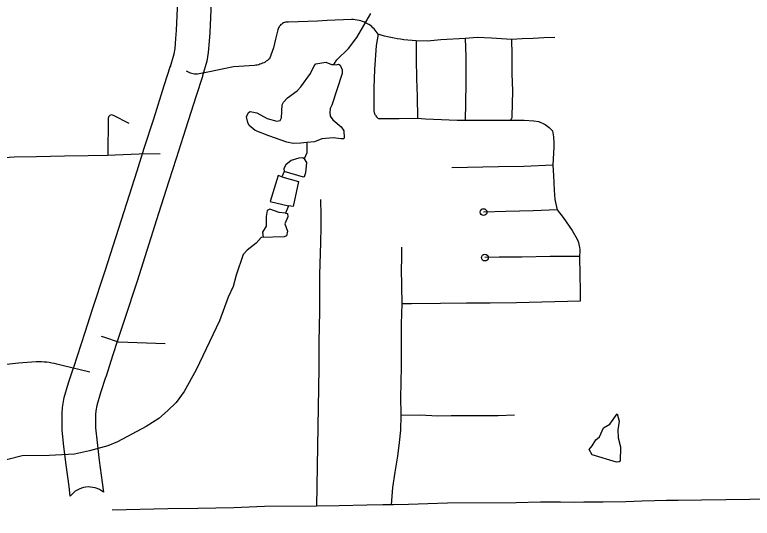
# Model space of a CAD drawing. Extents: x -19 to 366, y -4 to 359.
# Drawn here: x 152.307 to 153.352, y 180.445 to 181.159 of the extents above; entities that cross this region are included whole.
import ezdxf

# ---------------------------------------------------------------- set-up
doc = ezdxf.new("R2010")
doc.units = 0
for name, color, linetype in [('Level 10', 7, 'Continuous'), ('Level 31', 7, 'Continuous'), ('Level 32', 7, 'Continuous'), ('Level 35', 7, 'Continuous'), ('Level 60', 7, 'Continuous')]:
    doc.layers.add(name, color=color, linetype=linetype)

msp = doc.modelspace()

# ---------------------------------------------------------------- linework, layer by layer
at = {"layer": 'Level 10'}
for p, q in [((152.528, 181.086), (152.5278, 181.0853)), ((152.5732, 181.072), (152.573, 181.0713)), ((152.5357, 180.9548), (152.5357, 180.9549)), ((152.4524, 180.6955), (152.4524, 180.6955)), ((152.4361, 180.6448), (152.436, 180.6445))]:
    msp.add_line(p, q, dxfattribs=at)
for points in [[(152.5278, 181.0853), (152.5331, 181.1033), (152.5343, 181.111), (152.5355, 181.1252), (152.5365, 181.1365), (152.5381, 181.1782), (152.5395, 181.2098), (152.5409, 181.244), (152.5417, 181.2691), (152.5421, 181.2748), (152.5426, 181.2805), (152.5432, 181.2862), (152.5441, 181.292), (152.5451, 181.2976), (152.5462, 181.3029)], [(152.5926, 181.2934), (152.5916, 181.2887), (152.5908, 181.2843), (152.5902, 181.28), (152.5897, 181.2756), (152.5893, 181.2712), (152.589, 181.2668), (152.5882, 181.2423), (152.5868, 181.2078), (152.5854, 181.1762), (152.5837, 181.1336), (152.5827, 181.1213), (152.5814, 181.1052), (152.5793, 181.0928), (152.5732, 181.072)], [(152.4907, 180.9695), (152.5042, 181.0109), (152.5189, 181.0582), (152.528, 181.086)], [(152.573, 181.0713), (152.564, 181.0438), (152.5493, 180.9966), (152.5357, 180.9548)], [(152.4074, 180.7102), (152.417, 180.7399), (152.4355, 180.7958), (152.4659, 180.8914), (152.4804, 180.9374), (152.4907, 180.9694)], [(152.5357, 180.9549), (152.5255, 180.923), (152.511, 180.8771), (152.4805, 180.7812), (152.462, 180.7251), (152.4524, 180.6955)], [(152.391, 180.6592), (152.4011, 180.6911), (152.4074, 180.7102)], [(152.4524, 180.6955), (152.4462, 180.6766), (152.4361, 180.6448)], [(152.3858, 180.4764), (152.3841, 180.49), (152.38, 180.521), (152.377, 180.547), (152.3745, 180.5699), (152.3743, 180.5783), (152.3743, 180.5859), (152.3745, 180.5934), (152.3749, 180.6022), (152.3773, 180.6161), (152.3836, 180.6369), (152.3911, 180.6595)], [(152.436, 180.6445), (152.4287, 180.6226), (152.4235, 180.6051), (152.422, 180.5971), (152.4218, 180.5919), (152.4217, 180.5852), (152.4216, 180.5787), (152.4218, 180.573), (152.424, 180.5524), (152.427, 180.5268), (152.4311, 180.4959), (152.4328, 180.4822)]]:
    msp.add_lwpolyline(points, dxfattribs=at)
msp.add_arc((152.4121, 180.4563), 0.0331, 51.4203, 142.5888, dxfattribs=at)
at = {"layer": 'Level 31'}
for points in [[(152.8217, 181.1311), (152.8204, 181.1331), (152.8191, 181.135), (152.8177, 181.1368), (152.8161, 181.1386), (152.8145, 181.1402), (152.8127, 181.1418), (152.8109, 181.1432), (152.8089, 181.1446), (152.807, 181.1458), (152.8049, 181.1469), (152.8025, 181.148), (152.7999, 181.149), (152.7974, 181.1498), (152.7948, 181.1505), (152.7921, 181.1511), (152.7895, 181.1515), (152.7868, 181.1517), (152.7841, 181.1519), (152.7498, 181.1504), (152.736, 181.1497), (152.7223, 181.1492), (152.7085, 181.1487), (152.6947, 181.1483), (152.6933, 181.1483), (152.6919, 181.1482), (152.6905, 181.1479), (152.6891, 181.1475), (152.6878, 181.147), (152.6865, 181.1463), (152.6853, 181.1455), (152.6842, 181.1446), (152.6832, 181.1436), (152.6823, 181.1425), (152.6815, 181.1413), (152.6808, 181.1401), (152.6803, 181.1387), (152.6799, 181.1374), (152.6764, 181.1238), (152.6735, 181.1117), (152.668, 181.0963), (152.6665, 181.095), (152.665, 181.0938), (152.6634, 181.0927), (152.6617, 181.0916), (152.66, 181.0907), (152.6582, 181.0898), (152.6564, 181.0891), (152.6545, 181.0884), (152.6527, 181.0878), (152.6507, 181.0874), (152.6488, 181.087), (152.6469, 181.0868), (152.6394, 181.0863), (152.632, 181.0858), (152.6171, 181.085), (152.6032, 181.0822), (152.5831, 181.0779), (152.5661, 181.0742), (152.5641, 181.0743), (152.562, 181.0745), (152.56, 181.0748), (152.558, 181.0753), (152.5561, 181.076), (152.5542, 181.0767), (152.5523, 181.0776), (152.5505, 181.0787)], [(152.8217, 181.1311), (152.819, 181.115), (152.8169, 181.081), (152.8159, 181.0552), (152.8156, 181.0241), (152.8157, 181.023), (152.8158, 181.0219), (152.816, 181.021), (152.8163, 181.02), (152.8166, 181.019), (152.8169, 181.0182), (152.8174, 181.0172), (152.8179, 181.0163), (152.8184, 181.0155), (152.8195, 181.014), (152.8201, 181.0133), (152.8208, 181.0126), (152.8216, 181.0121), (152.8225, 181.0116), (152.8234, 181.0113)], [(152.8759, 181.1215), (152.8583, 181.1233), (152.8536, 181.1239), (152.849, 181.1246), (152.8444, 181.1254), (152.8398, 181.1263), (152.8352, 181.1274), (152.8307, 181.1285), (152.8262, 181.1297), (152.8217, 181.1311)], [(152.9452, 181.1248), (152.9104, 181.1232), (152.8916, 181.1213), (152.8759, 181.1215)], [(152.8759, 181.1215), (152.8759, 181.096), (152.8763, 181.0676), (152.877, 181.0431), (152.8776, 181.0116)], [(152.9452, 181.1248), (152.946, 181.099), (152.9459, 181.0617), (152.9455, 181.0336), (152.9451, 181.0087)], [(153.0105, 181.1237), (152.9826, 181.1255), (152.9622, 181.1262), (152.9452, 181.1248)], [(153.0105, 181.1237), (153.011, 181.1025), (153.0113, 181.0755), (153.0119, 181.0502), (153.0112, 181.0148), (153.0112, 181.0143), (153.0112, 181.0136), (153.0111, 181.013), (153.011, 181.0124), (153.0108, 181.0117), (153.0104, 181.011), (153.0101, 181.0105), (153.0097, 181.01), (153.0091, 181.0094), (153.0086, 181.009)], [(153.072, 181.1262), (153.0567, 181.1257), (153.0413, 181.1251), (153.0259, 181.1244), (153.0105, 181.1237)], [(152.8776, 181.0116), (152.8515, 181.0113), (152.8253, 181.0109), (152.8243, 181.0111), (152.8234, 181.0113)], [(152.9451, 181.0087), (152.9338, 181.0088), (152.9226, 181.0091), (152.9114, 181.0095), (152.9001, 181.01), (152.8889, 181.0107), (152.8776, 181.0116)], [(153.0086, 181.009), (152.9929, 181.009), (152.9815, 181.0088), (152.9451, 181.0087)], [(153.0496, 181.007), (153.0424, 181.008), (153.0287, 181.009), (153.0086, 181.009)], [(153.0496, 181.007), (153.0503, 181.0069), (153.0524, 181.0061), (153.0545, 181.0052), (153.0565, 181.0042), (153.0585, 181.003), (153.0604, 181.0018), (153.0622, 181.0004), (153.064, 180.9989), (153.0656, 180.9974), (153.0672, 180.9957), (153.0686, 180.9939), (153.0692, 180.9912), (153.0698, 180.9884), (153.0701, 180.9856), (153.0704, 180.9828), (153.0706, 180.98), (153.0707, 180.9772), (153.0706, 180.9744), (153.0705, 180.9715), (153.0694, 180.9457)], [(152.2632, 180.9545), (152.3065, 180.9571), (152.3382, 180.9578), (152.3779, 180.9585), (152.4112, 180.9593), (152.4393, 180.9598)], [(152.4393, 180.9598), (152.4495, 180.96), (152.4835, 180.9613), (152.5132, 180.9621)], [(153.0694, 180.9457), (153.028, 180.9437), (152.9921, 180.9429), (152.926, 180.9416)], [(153.0694, 180.9457), (153.0704, 180.9308), (153.071, 180.9101), (153.0722, 180.897), (153.0755, 180.882)], [(152.7401, 180.8969), (152.7403, 180.8892), (152.7405, 180.8815), (152.7406, 180.8738), (152.7406, 180.8661), (152.7406, 180.8584), (152.7406, 180.8507), (152.7404, 180.8429), (152.7402, 180.8352), (152.7386, 180.7904), (152.7387, 180.7385), (152.7379, 180.6947), (152.7379, 180.6746), (152.7378, 180.6577), (152.7358, 180.5469), (152.7347, 180.4623)], [(153.0755, 180.882), (153.0413, 180.8806), (153.0028, 180.8798), (152.9712, 180.879)], [(153.0755, 180.882), (153.0837, 180.8715), (153.0965, 180.8527), (153.1039, 180.8407), (153.1048, 180.8384), (153.1056, 180.836), (153.1062, 180.8335), (153.1067, 180.8311), (153.1071, 180.8286), (153.1073, 180.8261), (153.1074, 180.8236), (153.1074, 180.8211), (153.1072, 180.8186), (153.1068, 180.8161)], [(152.8548, 180.8292), (152.8548, 180.8119), (152.8547, 180.7991), (152.8555, 180.7491)], [(153.1068, 180.8161), (153.0654, 180.8162), (153.0251, 180.8152), (152.9933, 180.815), (152.9731, 180.8144)], [(153.1068, 180.8161), (153.1076, 180.7901), (153.108, 180.7673), (153.1078, 180.7529)], [(152.8555, 180.7491), (152.8547, 180.7207), (152.8543, 180.6925), (152.8545, 180.6626), (152.854, 180.6351), (152.8534, 180.6182), (152.8538, 180.5906)], [(153.1078, 180.7529), (153.0179, 180.7503), (152.9807, 180.75), (152.9471, 180.7501), (152.91, 180.7494), (152.8689, 180.749), (152.8555, 180.7491)], [(152.4136, 180.652), (152.3743, 180.6615), (152.3707, 180.6625), (152.3671, 180.6635), (152.3635, 180.6643), (152.3598, 180.6651), (152.3562, 180.6657), (152.3525, 180.6662), (152.3488, 180.6665), (152.3451, 180.6668), (152.3414, 180.6669), (152.3377, 180.6669), (152.3125, 180.665), (152.27, 180.6601)], [(152.8538, 180.5906), (152.8534, 180.57), (152.8517, 180.5525), (152.8495, 180.5329), (152.8455, 180.5104), (152.8421, 180.4886), (152.8402, 180.4641)], [(153.0148, 180.5911), (152.9917, 180.5904), (152.9254, 180.5904), (152.9065, 180.5897), (152.8809, 180.591), (152.8538, 180.5906)], [(153.3783, 180.4725), (153.3481, 180.4716), (153.3143, 180.4713), (153.2797, 180.4707), (153.2467, 180.4703), (153.23, 180.4702), (153.2134, 180.4696), (153.1952, 180.4692), (153.1724, 180.4685), (153.1407, 180.4678), (153.1131, 180.4677), (153.1003, 180.4675), (153.0802, 180.4681), (153.0552, 180.4681), (153.052, 180.4679), (153.0171, 180.4669), (152.9201, 180.4664), (152.8924, 180.4654), (152.8647, 180.4647), (152.8438, 180.4642), (152.8402, 180.4641)], [(152.7347, 180.4623), (152.6608, 180.4616), (152.6173, 180.4598), (152.5665, 180.4588), (152.5239, 180.4584), (152.4452, 180.4567)], [(152.8402, 180.4641), (152.8284, 180.4639), (152.806, 180.4634), (152.7665, 180.4628), (152.7347, 180.4623)]]:
    msp.add_lwpolyline(points, dxfattribs=at)
for centre in [(152.9712, 180.879), (152.9731, 180.8144)]:
    msp.add_circle(centre, 0.00473, dxfattribs=at)
at = {"layer": 'Level 32'}
for points in [[(152.4695, 181.0044), (152.447, 181.016), (152.4445, 181.0166), (152.4421, 181.0159), (152.4402, 181.0141), (152.4396, 181.0116), (152.4393, 180.9598)], [(152.5203, 180.6924), (152.4543, 180.6948), (152.4349, 180.7012), (152.4299, 180.7028)]]:
    msp.add_lwpolyline(points, dxfattribs=at)
at = {"layer": 'Level 35'}
for points in [[(152.7208, 180.9778), (152.7123, 180.9765), (152.7017, 180.976), (152.6926, 180.9779), (152.6672, 180.9869), (152.6476, 180.9947), (152.6393, 181.0017), (152.6373, 181.0058), (152.6355, 181.014), (152.6384, 181.0203), (152.6408, 181.0213), (152.6501, 181.0196), (152.6647, 181.0117), (152.6786, 181.0076), (152.6829, 181.0086), (152.6849, 181.0124), (152.6859, 181.0309), (152.6879, 181.0347), (152.6936, 181.0409), (152.7071, 181.0508), (152.7124, 181.0564), (152.7261, 181.0753), (152.7312, 181.0864), (152.7336, 181.0891), (152.7477, 181.0915), (152.7558, 181.088), (152.759, 181.0883), (152.7636, 181.0946), (152.7801, 181.1109), (152.7916, 181.1263), (152.8113, 181.1606)], [(152.7558, 181.088), (152.7626, 181.0877), (152.7658, 181.0888), (152.7681, 181.0873), (152.7709, 181.0807), (152.7708, 181.0756), (152.7563, 181.0305), (152.7541, 181.0257), (152.7535, 181.0202), (152.7541, 181.0149), (152.7576, 181.0097), (152.7696, 181), (152.7731, 180.994), (152.7739, 180.9843), (152.7731, 180.9828), (152.7693, 180.9826), (152.7581, 180.9844), (152.7423, 180.9826), (152.7317, 180.9784), (152.7208, 180.9778), (152.7209, 180.963), (152.7173, 180.9544), (152.7204, 180.9492), (152.7188, 180.9347), (152.7172, 180.929), (152.7162, 180.9286), (152.6886, 180.9366), (152.6854, 180.929), (152.709, 180.9224), (152.7013, 180.8868), (152.6949, 180.8878), (152.6905, 180.8774), (152.6934, 180.8771), (152.6938, 180.8724), (152.6897, 180.8622), (152.6933, 180.8521), (152.6919, 180.8452), (152.6887, 180.844), (152.6564, 180.843), (152.6491, 180.8351), (152.6366, 180.8252), (152.6305, 180.819), (152.6207, 180.7894), (152.6168, 180.7737), (152.6093, 180.7584), (152.5971, 180.7248), (152.5644, 180.6553), (152.547, 180.6248), (152.5357, 180.6092), (152.5237, 180.5972), (152.5112, 180.5865), (152.4936, 180.5752)], [(152.7173, 180.9544), (152.715, 180.9559), (152.7097, 180.9556), (152.6987, 180.952), (152.6911, 180.9458), (152.6882, 180.9408), (152.6886, 180.9366)], [(152.6854, 180.929), (152.6804, 180.9306), (152.6688, 180.8939), (152.6949, 180.8878)], [(152.6905, 180.8774), (152.6818, 180.8782), (152.6685, 180.8833), (152.6647, 180.8813), (152.6632, 180.8727), (152.6634, 180.8591), (152.6583, 180.8503), (152.659, 180.8434)], [(153.125, 180.535), (153.1205, 180.5425), (153.1248, 180.5477), (153.1299, 180.556), (153.1353, 180.5607), (153.1411, 180.5731), (153.1499, 180.5786), (153.1604, 180.593), (153.1631, 180.5828), (153.1612, 180.5703), (153.1617, 180.5589), (153.1651, 180.5462), (153.1644, 180.5259), (153.1631, 180.5249), (153.1593, 180.5247)], [(152.4936, 180.5752), (152.4526, 180.5533), (152.4389, 180.5477), (152.4131, 180.5404), (152.3921, 180.5358), (152.356, 180.5338), (152.318, 180.5337), (152.2748, 180.5226), (152.263, 180.5178), (152.2209, 180.4804), (152.2092, 180.4712)], [(153.1593, 180.5247), (153.125, 180.535)]]:
    msp.add_lwpolyline(points, dxfattribs=at)
at = {"layer": 'Level 60'}
for points in [[(154.1159, 1.8709), (153.9063, 10.4874), (153.696, 19.1041), (153.485, 27.7209), (153.2733, 36.3378), (153.0608, 44.9549), (152.8476, 53.5721), (152.6337, 62.1894), (152.419, 70.8069), (152.2036, 79.4245), (151.9875, 88.0422), (151.7707, 96.6601), (151.5531, 105.2782), (151.3348, 113.8963), (151.1158, 122.5147), (150.8961, 131.1331), (150.6757, 139.7517), (150.4545, 148.3704), (150.2326, 156.9893), (150.0101, 165.6083), (149.7867, 174.2275), (149.5627, 182.8468), (149.338, 191.4662), (149.1125, 200.0858), (148.8864, 208.7055), (148.6595, 217.3254), (148.4319, 225.9454), (148.2037, 234.5655), (147.9747, 243.1858), (147.745, 251.8063), (147.5146, 260.4269), (147.2835, 269.0476), (147.0517, 277.6685), (146.8191, 286.2895), (146.5859, 294.9106), (146.352, 303.5319), (146.1174, 312.1534), (145.8821, 320.775), (145.6461, 329.3967), (145.4094, 338.0186), (145.172, 346.6406)], [(0, 180.8999), (7.1228, 180.9044), (14.2457, 180.9176), (21.3685, 180.9397), (28.4912, 180.9706), (35.614, 181.0103), (42.7366, 181.0589), (49.8592, 181.1163), (56.9818, 181.1825), (64.1042, 181.2575), (71.2266, 181.3414), (78.3488, 181.4341), (85.4709, 181.5357), (92.5929, 181.646), (99.7147, 181.7652), (106.8364, 181.8933), (113.9579, 182.0301), (121.0793, 182.1758), (128.2005, 182.3303), (135.3214, 182.4936), (142.4422, 182.6658), (149.5627, 182.8468), (156.683, 183.0366), (163.8031, 183.2352), (170.9229, 183.4427), (178.0425, 183.659), (185.1617, 183.8841), (192.2807, 184.1181), (199.3994, 184.3608), (206.5178, 184.6124), (213.6359, 184.8728), (220.7537, 185.1421), (227.8711, 185.4201), (234.9881, 185.707), (242.1048, 186.0027), (249.2212, 186.3073), (256.3371, 186.6206), (263.4526, 186.9428), (270.5678, 187.2738), (277.6825, 187.6136), (284.7968, 187.9622), (291.9107, 188.3197), (299.0241, 188.6859), (306.1371, 189.061), (313.2495, 189.4449), (320.3615, 189.8377), (327.4731, 190.2392), (334.5841, 190.6495), (341.6946, 191.0687)], [(0, 172.2839), (7.1335, 172.2883), (14.267, 172.3015), (21.4005, 172.3236), (28.5339, 172.3544), (35.6673, 172.3941), (42.8006, 172.4426), (49.9339, 172.4999), (57.0671, 172.566), (64.2002, 172.6409), (71.3332, 172.7246), (78.4661, 172.8172), (85.5989, 172.9186), (92.7315, 173.0287), (99.8641, 173.1477), (106.9964, 173.2755), (114.1286, 173.4122), (121.2606, 173.5576), (128.3925, 173.7119), (135.5241, 173.8749), (142.6555, 174.0468), (149.7867, 174.2275), (156.9177, 174.417), (164.0485, 174.6153), (171.179, 174.8224), (178.3092, 175.0383), (185.4392, 175.2631), (192.5688, 175.4966), (199.6982, 175.739), (206.8273, 175.9902), (213.9561, 176.2502), (221.0845, 176.5189), (228.2126, 176.7965), (235.3404, 177.083), (242.4677, 177.3782), (249.5948, 177.6822), (256.7214, 177.995), (263.8476, 178.3167), (270.9735, 178.6471), (278.0989, 178.9863), (285.2239, 179.3344), (292.3485, 179.6912), (299.4726, 180.0569), (306.5963, 180.4314), (313.7195, 180.8146), (320.8422, 181.2067), (327.9644, 181.6076), (335.0862, 182.0172), (342.2074, 182.4357)]]:
    msp.add_spline(points, degree=3, dxfattribs=at)

doc.saveas('drawing.dxf')
